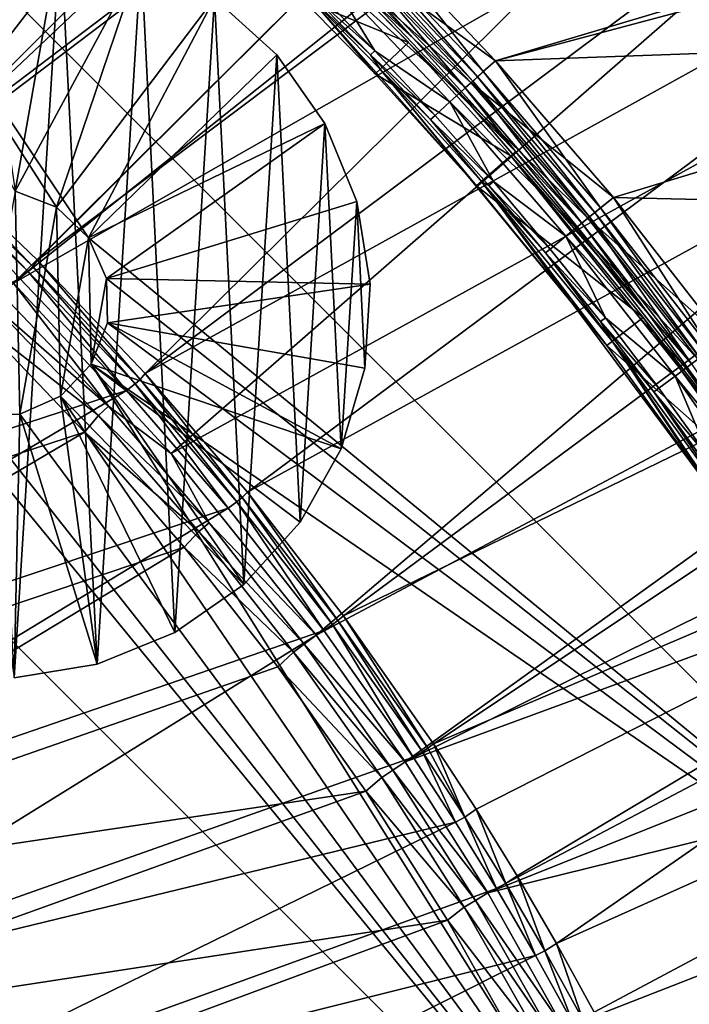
# Model space of a CAD drawing. Header units: metres. Extents: x -901 to 901, y -486 to 401.
# Tile 357 of 375: x 799 to 828, y 267 to 310. Entities that reach past the tile are written whole.
import ezdxf

# ---------------------------------------------------------------- set-up
doc = ezdxf.new("R2010")
doc.units = ezdxf.units.M

msp = doc.modelspace()

# ---------------------------------------------------------------- linework, layer by layer
at = {"layer": 'top'}
for points in [[(814.383911, 314.383911, -618), (819.858704, 308.633575, -618), (843.518005, 315.710266, -618)], [(843.518005, 315.710266, -618), (819.858704, 308.633575, -618), (848.189758, 309.654236, -618)], [(814.383911, 314.383911, -620), (844.025696, 315.076996, -620), (819.858704, 308.633575, -620)], [(844.025696, 315.076996, -620), (848.189758, 309.654205, -620), (819.858704, 308.633575, -620)], [(819.858704, 308.633575, -618), (814.383911, 314.383911, -618), (813.358765, 313.358795, -618.271973)], [(813.871338, 313.871368, -620.135986), (814.383911, 314.383911, -620), (819.316711, 308.15033, -620.135986)], [(814.383911, 314.383911, -620), (819.858704, 308.633575, -620), (819.316711, 308.15033, -620.135986)], [(813.637024, 313.637024, -620.301758), (813.871338, 313.871368, -620.135986), (819.071167, 307.927765, -620.301758)], [(813.871338, 313.871368, -620.135986), (819.316711, 308.15033, -620.135986), (819.071167, 307.927765, -620.301758)], [(813.11554, 313.11554, -621.115417), (813.428467, 313.428497, -620.525452), (818.52478, 307.432495, -621.115417)], [(813.428467, 313.428497, -620.525452), (813.637024, 313.637024, -620.301758), (818.852661, 307.729706, -620.525452)], [(813.428467, 313.428497, -620.525452), (818.852661, 307.729706, -620.525452), (818.52478, 307.432495, -621.115417)], [(813.637024, 313.637024, -620.301758), (819.071167, 307.927765, -620.301758), (818.852661, 307.729706, -620.525452)], [(818.779602, 307.663513, -618.271973), (813.358765, 313.358795, -618.271973), (812.890137, 312.890137, -618.603455)], [(816.232422, 309.621033, -621.825684), (812.975098, 312.975098, -621.825684), (813.11554, 313.11554, -621.115417)], [(818.52478, 307.432495, -621.115417), (816.232422, 309.621033, -621.825684), (813.11554, 313.11554, -621.115417)], [(819.858704, 308.633575, -618), (813.358765, 313.358795, -618.271973), (818.779602, 307.663513, -618.271973)], [(812.778687, 312.778717, -625), (816.030396, 309.43045, -625), (811.35907, 311.3591, -625)], [(818.288574, 307.218414, -618.603455), (812.890137, 312.890137, -618.603455), (812.473083, 312.473053, -619.050903)], [(812.778687, 312.778717, -625), (812.975098, 312.975098, -621.825684), (816.232422, 309.621033, -621.825684)], [(816.030396, 309.43045, -625), (812.778687, 312.778717, -625), (820.741821, 304.633453, -621.825684)], [(820.741821, 304.633453, -621.825684), (812.778687, 312.778717, -625), (816.232422, 309.621033, -621.825684)], [(818.779602, 307.663513, -618.271973), (812.890137, 312.890137, -618.603455), (818.288574, 307.218414, -618.603455)], [(812.473083, 312.473053, -619.050903), (811.847168, 311.847168, -620.230835), (814.55603, 309.070526, -620.230835)], [(818.288574, 307.218414, -618.603455), (812.473083, 312.473053, -619.050903), (817.851563, 306.822296, -619.050903)], [(817.851563, 306.822296, -619.050903), (812.473083, 312.473053, -619.050903), (814.55603, 309.070526, -620.230835)], [(814.55603, 309.070526, -620.230835), (811.847168, 311.847168, -620.230835), (811.660034, 311.660065, -620.924011)], [(811.35907, 311.3591, -625), (814.570129, 308.052704, -625), (811.566284, 311.566254, -621.651367)], [(816.030396, 309.43045, -625), (814.570129, 308.052704, -625), (811.35907, 311.3591, -625)], [(811.566284, 311.566254, -621.651367), (814.36438, 308.888062, -620.924011), (811.660034, 311.660065, -620.924011)], [(814.570129, 308.052704, -625), (819.015381, 303.136017, -625), (811.566284, 311.566254, -621.651367)], [(811.566284, 311.566254, -621.651367), (819.015381, 303.136017, -625), (814.783203, 308.253754, -621.651367)], [(811.566284, 311.566254, -621.651367), (814.783203, 308.253754, -621.651367), (814.36438, 308.888062, -620.924011)], [(811.660034, 311.660065, -620.924011), (814.36438, 308.888062, -620.924011), (814.55603, 309.070526, -620.230835)], [(820.741821, 304.633453, -621.825684), (816.232422, 309.621033, -621.825684), (818.52478, 307.432495, -621.115417)], [(819.858704, 308.633575, -618), (825.044739, 302.621552, -618), (848.189758, 309.654236, -618)], [(819.858704, 308.633575, -620), (848.189758, 309.654205, -620), (825.044739, 302.621552, -620)], [(848.189758, 309.654236, -618), (825.044739, 302.621552, -618), (853.575134, 301.958496, -618)], [(848.189758, 309.654205, -620), (853.575134, 301.958466, -620), (825.044739, 302.621552, -620)], [(816.030396, 309.43045, -625), (820.532043, 304.451477, -625), (814.570129, 308.052704, -625)], [(820.532043, 304.451477, -625), (816.030396, 309.43045, -625), (820.741821, 304.633453, -621.825684)], [(814.36438, 308.888062, -620.924011), (817.19574, 306.227844, -620.230835), (814.55603, 309.070526, -620.230835)], [(814.783203, 308.253754, -621.651367), (816.999634, 306.05014, -620.924011), (814.36438, 308.888062, -620.924011)], [(814.36438, 308.888062, -620.924011), (816.999634, 306.05014, -620.924011), (817.19574, 306.227844, -620.230835)], [(814.55603, 309.070526, -620.230835), (817.19574, 306.227844, -620.230835), (817.851563, 306.822296, -619.050903)], [(819.015381, 303.136017, -625), (824.75177, 296.118103, -625), (814.783203, 308.253754, -621.651367)], [(814.783203, 308.253754, -621.651367), (824.75177, 296.118103, -625), (819.236694, 303.327972, -621.651367)], [(814.783203, 308.253754, -621.651367), (819.236694, 303.327972, -621.651367), (816.999634, 306.05014, -620.924011)], [(825.044739, 302.621552, -618), (819.858704, 308.633575, -618), (818.779602, 307.663513, -618.271973)], [(819.316711, 308.15033, -620.135986), (819.858704, 308.633575, -620), (824.474792, 302.167938, -620.135986)], [(819.858704, 308.633575, -620), (825.044739, 302.621552, -620), (824.474792, 302.167938, -620.135986)], [(820.532043, 304.451477, -625), (819.015381, 303.136017, -625), (814.570129, 308.052704, -625)], [(818.852661, 307.729706, -620.525452), (819.071167, 307.927765, -620.301758), (823.990662, 301.770599, -620.525452)], [(819.071167, 307.927765, -620.301758), (819.316711, 308.15033, -620.135986), (824.218628, 301.957703, -620.301758)], [(819.071167, 307.927765, -620.301758), (824.218628, 301.957703, -620.301758), (823.990662, 301.770599, -620.525452)], [(819.316711, 308.15033, -620.135986), (824.474792, 302.167938, -620.135986), (824.218628, 301.957703, -620.301758)], [(823.91449, 301.708069, -618.271973), (818.779602, 307.663513, -618.271973), (818.288574, 307.218414, -618.603455)], [(818.52478, 307.432495, -621.115417), (818.852661, 307.729706, -620.525452), (823.648621, 301.489807, -621.115417)], [(823.648621, 301.489807, -621.115417), (820.741821, 304.633453, -621.825684), (818.52478, 307.432495, -621.115417)], [(825.044739, 302.621552, -618), (818.779602, 307.663513, -618.271973), (823.91449, 301.708069, -618.271973)], [(818.852661, 307.729706, -620.525452), (823.990662, 301.770599, -620.525452), (823.648621, 301.489807, -621.115417)], [(823.402161, 301.287567, -618.603455), (818.288574, 307.218414, -618.603455), (817.851563, 306.822296, -619.050903)], [(823.91449, 301.708069, -618.271973), (818.288574, 307.218414, -618.603455), (823.402161, 301.287567, -618.603455)], [(817.19574, 306.227844, -620.230835), (819.764832, 303.320984, -620.230835), (817.851563, 306.822296, -619.050903)], [(817.851563, 306.822296, -619.050903), (819.764832, 303.320984, -620.230835), (822.946289, 300.913361, -619.050903)], [(823.402161, 301.287567, -618.603455), (817.851563, 306.822296, -619.050903), (822.946289, 300.913361, -619.050903)], [(816.999634, 306.05014, -620.924011), (819.764832, 303.320984, -620.230835), (817.19574, 306.227844, -620.230835)], [(819.236694, 303.327972, -621.651367), (819.564514, 303.148132, -620.924011), (816.999634, 306.05014, -620.924011)], [(816.999634, 306.05014, -620.924011), (819.564514, 303.148132, -620.924011), (819.764832, 303.320984, -620.230835)], [(820.532043, 304.451477, -625), (826.342102, 297.343414, -625), (819.015381, 303.136017, -625)], [(820.532043, 304.451477, -625), (820.741821, 304.633453, -621.825684), (826.562134, 297.512909, -621.825684)], [(826.342102, 297.343414, -625), (820.532043, 304.451477, -625), (831.963074, 290.069305, -621.825684)], [(831.963074, 290.069305, -621.825684), (820.532043, 304.451477, -625), (826.562134, 297.512909, -621.825684)], [(826.562134, 297.512909, -621.825684), (820.741821, 304.633453, -621.825684), (823.648621, 301.489807, -621.115417)], [(826.342102, 297.343414, -625), (824.75177, 296.118103, -625), (819.015381, 303.136017, -625)], [(824.75177, 296.118103, -625), (830.07489, 288.78183, -625), (819.236694, 303.327972, -621.651367)], [(819.236694, 303.327972, -621.651367), (830.07489, 288.78183, -625), (824.983826, 296.296906, -621.651367)], [(819.564514, 303.148132, -620.924011), (819.236694, 303.327972, -621.651367), (822.057556, 300.183929, -620.924011)], [(819.236694, 303.327972, -621.651367), (824.983826, 296.296906, -621.651367), (822.057556, 300.183929, -620.924011)], [(819.564514, 303.148132, -620.924011), (822.262085, 300.351807, -620.230835), (819.764832, 303.320984, -620.230835)], [(822.057556, 300.183929, -620.924011), (822.262085, 300.351807, -620.230835), (819.564514, 303.148132, -620.924011)], [(819.764832, 303.320984, -620.230835), (822.262085, 300.351807, -620.230835), (822.946289, 300.913361, -619.050903)], [(829.929504, 296.362274, -618), (825.044739, 302.621552, -618), (823.91449, 301.708069, -618.271973)], [(824.474792, 302.167938, -620.135986), (825.044739, 302.621552, -620), (829.334656, 295.93924, -620.135986)], [(825.044739, 302.621552, -620), (853.575134, 301.958466, -620), (829.929504, 296.362274, -620)], [(825.044739, 302.621552, -620), (829.929504, 296.362274, -620), (829.334656, 295.93924, -620.135986)], [(825.044739, 302.621552, -618), (829.929504, 296.362274, -618), (853.575134, 301.958496, -618)], [(824.218628, 301.957703, -620.301758), (824.474792, 302.167938, -620.135986), (829.068542, 295.741821, -620.301758)], [(824.474792, 302.167938, -620.135986), (829.334656, 295.93924, -620.135986), (829.068542, 295.741821, -620.301758)], [(823.648621, 301.489807, -621.115417), (823.990662, 301.770599, -620.525452), (828.476257, 295.30246, -621.115417)], [(823.990662, 301.770599, -620.525452), (824.218628, 301.957703, -620.301758), (828.831665, 295.566101, -620.525452)], [(823.990662, 301.770599, -620.525452), (828.831665, 295.566101, -620.525452), (828.476257, 295.30246, -621.115417)], [(824.218628, 301.957703, -620.301758), (829.068542, 295.741821, -620.301758), (828.831665, 295.566101, -620.525452)], [(828.752502, 295.507385, -618.271973), (823.91449, 301.708069, -618.271973), (823.402161, 301.287567, -618.603455)], [(828.476257, 295.30246, -621.115417), (826.562134, 297.512909, -621.825684), (823.648621, 301.489807, -621.115417)], [(829.929504, 296.362274, -618), (823.91449, 301.708069, -618.271973), (828.752502, 295.507385, -618.271973)], [(822.946289, 300.913361, -619.050903), (822.262085, 300.351807, -620.230835), (824.686157, 297.322144, -620.230835)], [(828.220215, 295.112549, -618.603455), (823.402161, 301.287567, -618.603455), (822.946289, 300.913361, -619.050903)], [(828.220215, 295.112549, -618.603455), (822.946289, 300.913361, -619.050903), (827.746521, 294.761139, -619.050903)], [(827.746521, 294.761139, -619.050903), (822.946289, 300.913361, -619.050903), (824.686157, 297.322144, -620.230835)], [(828.752502, 295.507385, -618.271973), (823.402161, 301.287567, -618.603455), (828.220215, 295.112549, -618.603455)], [(822.262085, 300.351807, -620.230835), (822.057556, 300.183929, -620.924011), (824.686157, 297.322144, -620.230835)], [(824.686157, 297.322144, -620.230835), (822.057556, 300.183929, -620.924011), (824.477539, 297.159302, -620.924011)], [(822.057556, 300.183929, -620.924011), (824.983826, 296.296906, -621.651367), (824.477539, 297.159302, -620.924011)], [(831.963074, 290.069305, -621.825684), (826.562134, 297.512909, -621.825684), (828.476257, 295.30246, -621.115417)], [(824.686157, 297.322144, -620.230835), (824.477539, 297.159302, -620.924011), (827.035645, 294.233826, -620.230835)], [(824.477539, 297.159302, -620.924011), (824.983826, 296.296906, -621.651367), (826.82312, 294.076172, -620.924011)], [(827.035645, 294.233826, -620.230835), (824.477539, 297.159302, -620.924011), (826.82312, 294.076172, -620.924011)], [(827.746521, 294.761139, -619.050903), (824.686157, 297.322144, -620.230835), (827.035645, 294.233826, -620.230835)], [(826.342102, 297.343414, -625), (831.733643, 289.912872, -625), (824.75177, 296.118103, -625)], [(831.733643, 289.912872, -625), (826.342102, 297.343414, -625), (835.752502, 284.249634, -621.825684)], [(835.752502, 284.249634, -621.825684), (826.342102, 297.343414, -625), (831.963074, 290.069305, -621.825684)], [(831.733643, 289.912872, -625), (830.07489, 288.78183, -625), (824.75177, 296.118103, -625)], [(830.07489, 288.78183, -625), (833.810486, 283.044922, -625), (824.983826, 296.296906, -621.651367)], [(824.983826, 296.296906, -621.651367), (833.810486, 283.044922, -625), (830.316956, 288.946869, -621.651367)], [(824.983826, 296.296906, -621.651367), (830.316956, 288.946869, -621.651367), (826.82312, 294.076172, -620.924011)], [(833.282837, 289.076477, -618.271973), (828.752502, 295.507385, -618.271973), (828.220215, 295.112549, -618.603455)], [(832.731812, 288.708191, -618.603455), (828.220215, 295.112549, -618.603455), (827.746521, 294.761139, -619.050903)], [(833.282837, 289.076477, -618.271973), (828.220215, 295.112549, -618.603455), (832.731812, 288.708191, -618.603455)], [(827.746521, 294.761139, -619.050903), (827.035645, 294.233826, -620.230835), (829.309204, 291.088715, -620.230835)], [(832.731812, 288.708191, -618.603455), (827.746521, 294.761139, -619.050903), (832.241455, 288.380463, -619.050903)], [(832.241455, 288.380463, -619.050903), (827.746521, 294.761139, -619.050903), (829.309204, 291.088715, -620.230835)], [(829.309204, 291.088715, -620.230835), (827.035645, 294.233826, -620.230835), (826.82312, 294.076172, -620.924011)], [(826.82312, 294.076172, -620.924011), (830.316956, 288.946869, -621.651367), (829.092896, 290.93631, -620.924011)], [(826.82312, 294.076172, -620.924011), (829.092896, 290.93631, -620.924011), (829.309204, 291.088715, -620.230835)]]:
    msp.add_3dface(points, dxfattribs=at)
at = {"layer": 'top0'}
for points in [[(783.200378, 312.214813, -29.8034), (788.569824, 308.014862, -29.814909), (816.009277, 350.350189, -0.803848)], [(816.009277, 350.350189, -0.803848), (788.569824, 308.014862, -29.814909), (824.436707, 343.46109, -0.803848)], [(789.547852, 309.118988, -32.412781), (784.133118, 313.363251, -32.401356), (819.729187, 349.339935, -3.399924)], [(789.547852, 309.118988, -32.412781), (819.729187, 349.339935, -3.399924), (825.106689, 344.869415, -3.399924)], [(830.316345, 340.204407, -3.399924), (789.547852, 309.118988, -32.412781), (825.106689, 344.869415, -3.399924)], [(788.569824, 308.014862, -29.814909), (789.056396, 307.612732, -29.81592), (824.436707, 343.46109, -0.803848)], [(824.436707, 343.46109, -0.803848), (789.056396, 307.612732, -29.81592), (793.727417, 303.555023, -29.825321)], [(793.727417, 303.555023, -29.825321), (830.326965, 338.135101, -0.803848), (824.436707, 343.46109, -0.803848)], [(794.748962, 304.61557, -32.423145), (789.547852, 309.118988, -32.412781), (830.316345, 340.204407, -3.399924)], [(835.351196, 335.351196, -3.399924), (794.748962, 304.61557, -32.423145), (830.316345, 340.204407, -3.399924)], [(834.288086, 334.288086, -0.803848), (830.326965, 338.135101, -0.803848), (793.727417, 303.555023, -29.825321)], [(799.723877, 299.863464, -32.432468), (794.748962, 304.61557, -32.423145), (835.351196, 335.351196, -3.399924)], [(840.204407, 330.316376, -3.399924), (799.723877, 299.863464, -32.432468), (835.351196, 335.351196, -3.399924)], [(798.662537, 298.844513, -29.834656), (834.288086, 334.288086, -0.803848), (793.727417, 303.555023, -29.825321)], [(838.135071, 330.326935, -0.803848), (834.288086, 334.288086, -0.803848), (798.662537, 298.844513, -29.834656)], [(843.461121, 324.436737, -0.803848), (838.135071, 330.326935, -0.803848), (798.662537, 298.844513, -29.834656)], [(804.460876, 294.874146, -32.440762), (799.723877, 299.863464, -32.432468), (840.204407, 330.316376, -3.399924)], [(844.869385, 325.106689, -3.399924), (804.460876, 294.874146, -32.440762), (840.204407, 330.316376, -3.399924)], [(804.460876, 294.874146, -32.440762), (844.869385, 325.106689, -3.399924), (849.339966, 319.729187, -3.399924)], [(798.662537, 298.844513, -29.834656), (805.601135, 291.356323, -29.846647), (843.461121, 324.436737, -0.803848)], [(805.601135, 291.356323, -29.846647), (850.350159, 316.009277, -0.803848), (843.461121, 324.436737, -0.803848)], [(808.948486, 289.659393, -32.44804), (804.460876, 294.874146, -32.440762), (849.339966, 319.729187, -3.399924)], [(808.948486, 289.659393, -32.44804), (849.339966, 319.729187, -3.399924), (853.609985, 314.191132, -3.399924)], [(805.601135, 291.356323, -29.846647), (811.974487, 283.371185, -29.856339), (850.350159, 316.009277, -0.803848)], [(811.974487, 283.371185, -29.856339), (856.742371, 307.198944, -0.803848), (850.350159, 316.009277, -0.803848)], [(813.175964, 284.231598, -32.454315), (808.948486, 289.659393, -32.44804), (853.609985, 314.191132, -3.399924)], [(813.175964, 284.231598, -32.454315), (853.609985, 314.191132, -3.399924), (859.015991, 306.518616, -3.399924)], [(811.974487, 283.371185, -29.856339), (815.884094, 277.801331, -29.861549), (856.742371, 307.198944, -0.803848)], [(815.884094, 277.801331, -29.861549), (861.217468, 300.325409, -0.803848), (856.742371, 307.198944, -0.803848)], [(817.13324, 278.603821, -32.459595), (813.175964, 284.231598, -32.454315), (859.015991, 306.518616, -3.399924)], [(817.13324, 278.603821, -32.459595), (859.015991, 306.518616, -3.399924), (864.016663, 298.623444, -3.399924)], [(794.348267, 304.093903, -32.93401), (794.556824, 304.322327, -32.655849), (799.303101, 299.376099, -32.931019)], [(794.556824, 304.322327, -32.655849), (794.748962, 304.61557, -32.423145), (799.518677, 299.590424, -32.659813)], [(794.556824, 304.322327, -32.655849), (799.518677, 299.590424, -32.659813), (799.303101, 299.376099, -32.931019)], [(794.748962, 304.61557, -32.423145), (799.723877, 299.863464, -32.432468), (799.518677, 299.590424, -32.659813)], [(799.303101, 299.376099, -32.931019), (798.925476, 299.069489, -33.584396), (794.348267, 304.093903, -32.93401)], [(861.217468, 300.325409, -0.803848), (815.884094, 277.801331, -29.861549), (864.093689, 295.533813, -0.803848)], [(799.303101, 299.376099, -32.931019), (799.518677, 299.590424, -32.659813), (804.019409, 294.419617, -32.928356)], [(799.518677, 299.590424, -32.659813), (799.723877, 299.863464, -32.432468), (804.241577, 294.620056, -32.663368)], [(799.518677, 299.590424, -32.659813), (804.241577, 294.620056, -32.663368), (804.019409, 294.419617, -32.928356)], [(799.723877, 299.863464, -32.432468), (804.460876, 294.874146, -32.440762), (804.241577, 294.620056, -32.663368)], [(803.635864, 294.129944, -33.565834), (798.925476, 299.069489, -33.584396), (799.303101, 299.376099, -32.931019)], [(804.019409, 294.419617, -32.928356), (803.635864, 294.129944, -33.565834), (799.303101, 299.376099, -32.931019)], [(798.925476, 299.069489, -33.584396), (803.635864, 294.129944, -33.565834), (773.201111, 284.199371, -86.173347)], [(802.841125, 293.441956, -30.288921), (798.662537, 298.844513, -29.834656), (798.161804, 298.345795, -30.289949)], [(805.601135, 291.356323, -29.846647), (798.662537, 298.844513, -29.834656), (802.841125, 293.441956, -30.288921)], [(802.841125, 293.441956, -30.288921), (798.161804, 298.345795, -30.289949), (797.729675, 297.91571, -30.83387)], [(819.007507, 275.719055, -32.461868), (817.13324, 278.603821, -32.459595), (864.016663, 298.623444, -3.399924)], [(864.016663, 298.623444, -3.399924), (820.81073, 272.789337, -32.463894), (819.007507, 275.719055, -32.461868)], [(822.541809, 269.816437, -32.465672), (820.81073, 272.789337, -32.463894), (864.016663, 298.623444, -3.399924)], [(868.623962, 290.492249, -3.399924), (822.541809, 269.816437, -32.465672), (864.016663, 298.623444, -3.399924)], [(797.729675, 297.91571, -30.83387), (797.176025, 297.135712, -32.140564), (802.395508, 293.039734, -30.82016)], [(802.395508, 293.039734, -30.82016), (802.841125, 293.441956, -30.288921), (797.729675, 297.91571, -30.83387)], [(801.793823, 292.305786, -32.095432), (797.176025, 297.135712, -32.140564), (771.153809, 282.287537, -85.019493)], [(797.176025, 297.135712, -32.140564), (801.793823, 292.305786, -32.095432), (802.395508, 293.039734, -30.82016)], [(815.884094, 277.801331, -29.861549), (819.514832, 272.042908, -29.865801), (864.093689, 295.533813, -0.803848)], [(864.093689, 295.533813, -0.803848), (819.514832, 272.042908, -29.865801), (866.673462, 290.941956, -0.803848)], [(804.241577, 294.620056, -32.663368), (804.460876, 294.874146, -32.440762), (808.715515, 289.423645, -32.666519)], [(804.460876, 294.874146, -32.440762), (808.948486, 289.659393, -32.44804), (808.715515, 289.423645, -32.666519)], [(808.098511, 288.964691, -33.549595), (803.635864, 294.129944, -33.565834), (804.019409, 294.419617, -32.928356)], [(804.019409, 294.419617, -32.928356), (804.241577, 294.620056, -32.663368), (808.487122, 289.236847, -32.926025)], [(808.487122, 289.236847, -32.926025), (808.098511, 288.964691, -33.549595), (804.019409, 294.419617, -32.928356)], [(804.241577, 294.620056, -32.663368), (808.715515, 289.423645, -32.666519), (808.487122, 289.236847, -32.926025)], [(773.201111, 284.199371, -86.173347), (803.635864, 294.129944, -33.565834), (777.82782, 278.822815, -86.135628)], [(803.635864, 294.129944, -33.565834), (808.098511, 288.964691, -33.549595), (777.82782, 278.822815, -86.135628)], [(807.270691, 288.314423, -30.287998), (802.841125, 293.441956, -30.288921), (802.395508, 293.039734, -30.82016)], [(807.270691, 288.314423, -30.287998), (805.601135, 291.356323, -29.846647), (802.841125, 293.441956, -30.288921)], [(802.395508, 293.039734, -30.82016), (801.793823, 292.305786, -32.095432), (806.812439, 287.939575, -30.808117)], [(806.812439, 287.939575, -30.808117), (807.270691, 288.314423, -30.287998), (802.395508, 293.039734, -30.82016)], [(775.729065, 276.970154, -84.958496), (801.793823, 292.305786, -32.095432), (771.153809, 282.287537, -85.019493)], [(806.169006, 287.251801, -32.056137), (801.793823, 292.305786, -32.095432), (775.729065, 276.970154, -84.958496)], [(801.793823, 292.305786, -32.095432), (806.169006, 287.251801, -32.056137), (806.812439, 287.939575, -30.808117)], [(811.974487, 283.371185, -29.856339), (805.601135, 291.356323, -29.846647), (807.270691, 288.314423, -30.287998)], [(819.514832, 272.042908, -29.865801), (870.017395, 284.498688, -0.803848), (866.673462, 290.941956, -0.803848)], [(868.623962, 290.492249, -3.399924), (824.199768, 266.802155, -32.467205), (822.541809, 269.816437, -32.465672)], [(825.783569, 263.74826, -32.468487), (824.199768, 266.802155, -32.467205), (868.623962, 290.492249, -3.399924)], [(872.828491, 282.140686, -3.399924), (825.783569, 263.74826, -32.468487), (868.623962, 290.492249, -3.399924)], [(808.715515, 289.423645, -32.666519), (808.948486, 289.659393, -32.44804), (812.931091, 284.01416, -32.669254)], [(808.948486, 289.659393, -32.44804), (813.175964, 284.231598, -32.454315), (812.931091, 284.01416, -32.669254)], [(812.302551, 283.58609, -33.535637), (808.098511, 288.964691, -33.549595), (808.487122, 289.236847, -32.926025)], [(808.487122, 289.236847, -32.926025), (808.715515, 289.423645, -32.666519), (812.696838, 283.84082, -32.924019)], [(812.696838, 283.84082, -32.924019), (812.302551, 283.58609, -33.535637), (808.487122, 289.236847, -32.926025)], [(808.715515, 289.423645, -32.666519), (812.931091, 284.01416, -32.669254), (812.696838, 283.84082, -32.924019)], [(777.82782, 278.822815, -86.135628), (808.098511, 288.964691, -33.549595), (782.183777, 273.222198, -86.098938)], [(808.098511, 288.964691, -33.549595), (812.302551, 283.58609, -33.535637), (782.183777, 273.222198, -86.098938)], [(811.441833, 282.975891, -30.287184), (807.270691, 288.314423, -30.287998), (806.812439, 287.939575, -30.808117)], [(811.441833, 282.975891, -30.287184), (811.974487, 283.371185, -29.856339), (807.270691, 288.314423, -30.287998)], [(806.812439, 287.939575, -30.808117), (806.169006, 287.251801, -32.056137), (810.971741, 282.628052, -30.79775)], [(810.971741, 282.628052, -30.79775), (811.441833, 282.975891, -30.287184), (806.812439, 287.939575, -30.808117)], [(780.032227, 271.43042, -84.902359), (806.169006, 287.251801, -32.056137), (775.729065, 276.970154, -84.958496)], [(780.032227, 271.43042, -84.902359), (810.291565, 281.983398, -32.022514), (806.169006, 287.251801, -32.056137)], [(806.169006, 287.251801, -32.056137), (810.291565, 281.983398, -32.022514), (810.971741, 282.628052, -30.79775)], [(819.514832, 272.042908, -29.865801), (822.860046, 266.103302, -29.869116), (870.017395, 284.498688, -0.803848)], [(822.860046, 266.103302, -29.869116), (825.802856, 260.232513, -29.871416), (870.017395, 284.498688, -0.803848)], [(870.017395, 284.498688, -0.803848), (825.802856, 260.232513, -29.871416), (874.420105, 274.93988, -0.803848)], [(812.696838, 283.84082, -32.924019), (812.931091, 284.01416, -32.669254), (816.639038, 278.244476, -32.92234)], [(812.931091, 284.01416, -32.669254), (813.175964, 284.231598, -32.454315), (816.878845, 278.404541, -32.671566)], [(812.931091, 284.01416, -32.669254), (816.878845, 278.404541, -32.671566), (816.639038, 278.244476, -32.92234)], [(813.175964, 284.231598, -32.454315), (817.13324, 278.603821, -32.459595), (816.878845, 278.404541, -32.671566)], [(782.183777, 273.222198, -86.098938), (812.302551, 283.58609, -33.535637), (786.258789, 267.410614, -86.06353)], [(812.302551, 283.58609, -33.535637), (816.237732, 278.007172, -33.523922), (786.258789, 267.410614, -86.06353)], [(816.237732, 278.007172, -33.523922), (812.302551, 283.58609, -33.535637), (812.696838, 283.84082, -32.924019)], [(816.639038, 278.244476, -32.92234), (816.237732, 278.007172, -33.523922), (812.696838, 283.84082, -32.924019)], [(815.884094, 277.801331, -29.861549), (811.974487, 283.371185, -29.856339), (811.441833, 282.975891, -30.287184)], [(815.345825, 277.43924, -30.286488), (811.441833, 282.975891, -30.287184), (810.971741, 282.628052, -30.79775)], [(815.345825, 277.43924, -30.286488), (815.884094, 277.801331, -29.861549), (811.441833, 282.975891, -30.287184)], [(810.971741, 282.628052, -30.79775), (810.291565, 281.983398, -32.022514), (814.864502, 277.118073, -30.789059)], [(814.864502, 277.118073, -30.789059), (815.345825, 277.43924, -30.286488), (810.971741, 282.628052, -30.79775)], [(814.151367, 276.510223, -31.994404), (810.291565, 281.983398, -32.022514), (780.032227, 271.43042, -84.902359)], [(810.291565, 281.983398, -32.022514), (814.151367, 276.510223, -31.994404), (814.864502, 277.118073, -30.789059)], [(827.292175, 260.656525, -32.469524), (825.783569, 263.74826, -32.468487), (872.828491, 282.140686, -3.399924)], [(828.724792, 257.528839, -32.47031), (827.292175, 260.656525, -32.469524), (872.828491, 282.140686, -3.399924)], [(816.878845, 278.404541, -32.671566), (818.506836, 275.375275, -32.921627), (816.639038, 278.244476, -32.92234)], [(816.878845, 278.404541, -32.671566), (817.13324, 278.603821, -32.459595), (818.506836, 275.375275, -32.921627)], [(817.13324, 278.603821, -32.459595), (819.007507, 275.719055, -32.461868), (818.506836, 275.375275, -32.921627)], [(786.258789, 267.410614, -86.06353), (816.237732, 278.007172, -33.523922), (818.101379, 275.146729, -33.518887)], [(818.101379, 275.146729, -33.518887), (816.237732, 278.007172, -33.523922), (816.639038, 278.244476, -32.92234)], [(818.506836, 275.375275, -32.921627), (818.101379, 275.146729, -33.518887), (816.639038, 278.244476, -32.92234)], [(819.514832, 272.042908, -29.865801), (815.884094, 277.801331, -29.861549), (815.345825, 277.43924, -30.286488)], [(814.864502, 277.118073, -30.789059), (814.151367, 276.510223, -31.994404), (818.481995, 271.422455, -30.782051)], [(818.973938, 271.717194, -30.285915), (815.345825, 277.43924, -30.286488), (814.864502, 277.118073, -30.789059)], [(818.481995, 271.422455, -30.782051), (818.973938, 271.717194, -30.285915), (814.864502, 277.118073, -30.789059)], [(818.973938, 271.717194, -30.285915), (819.514832, 272.042908, -29.865801), (815.345825, 277.43924, -30.286488)], [(784.054077, 265.684509, -84.85125), (814.151367, 276.510223, -31.994404), (780.032227, 271.43042, -84.902359)], [(817.738281, 270.841949, -31.971643), (814.151367, 276.510223, -31.994404), (784.054077, 265.684509, -84.85125)], [(814.151367, 276.510223, -31.994404), (817.738281, 270.841949, -31.971643), (818.481995, 271.422455, -30.782051)], [(819.894226, 272.241241, -33.514404), (818.101379, 275.146729, -33.518887), (818.506836, 275.375275, -32.921627)], [(818.506836, 275.375275, -32.921627), (819.007507, 275.719055, -32.461868), (820.30426, 272.460907, -32.92099)], [(820.30426, 272.460907, -32.92099), (819.894226, 272.241241, -33.514404), (818.506836, 275.375275, -32.921627)], [(819.007507, 275.719055, -32.461868), (820.81073, 272.789337, -32.463894), (820.30426, 272.460907, -32.92099)], [(786.258789, 267.410614, -86.06353), (818.101379, 275.146729, -33.518887), (790.043335, 261.401642, -86.029663)], [(818.101379, 275.146729, -33.518887), (819.894226, 272.241241, -33.514404), (790.043335, 261.401642, -86.029663)], [(825.802856, 260.232513, -29.871416), (828.644226, 253.807495, -29.872879), (874.420105, 274.93988, -0.803848)], [(820.30426, 272.460907, -32.92099), (820.81073, 272.789337, -32.463894), (822.03009, 269.50296, -32.920437)], [(820.81073, 272.789337, -32.463894), (822.541809, 269.816437, -32.465672), (822.03009, 269.50296, -32.920437)], [(821.615234, 269.292542, -33.510471), (819.894226, 272.241241, -33.514404), (820.30426, 272.460907, -32.92099)], [(822.03009, 269.50296, -32.920437), (821.615234, 269.292542, -33.510471), (820.30426, 272.460907, -32.92099)], [(790.043335, 261.401642, -86.029663), (819.894226, 272.241241, -33.514404), (821.615234, 269.292542, -33.510471)], [(822.860046, 266.103302, -29.869116), (819.514832, 272.042908, -29.865801), (818.973938, 271.717194, -30.285915)], [(818.481995, 271.422455, -30.782051), (817.738281, 270.841949, -31.971643), (821.815308, 265.554016, -30.776731)], [(822.317505, 265.82254, -30.285471), (818.973938, 271.717194, -30.285915), (818.481995, 271.422455, -30.782051)], [(821.815308, 265.554016, -30.776731), (822.317505, 265.82254, -30.285471), (818.481995, 271.422455, -30.782051)], [(822.317505, 265.82254, -30.285471), (822.860046, 266.103302, -29.869116), (818.973938, 271.717194, -30.285915)], [(787.7854, 259.748688, -84.805344), (817.738281, 270.841949, -31.971643), (784.054077, 265.684509, -84.85125)], [(821.042419, 264.988892, -31.954088), (817.738281, 270.841949, -31.971643), (787.7854, 259.748688, -84.805344)], [(817.738281, 270.841949, -31.971643), (821.042419, 264.988892, -31.954088), (821.815308, 265.554016, -30.776731)], [(822.03009, 269.50296, -32.920437), (822.541809, 269.816437, -32.465672), (823.683167, 266.503082, -32.919968)], [(822.541809, 269.816437, -32.465672), (824.199768, 266.802155, -32.467205), (823.683167, 266.503082, -32.919968)], [(790.043335, 261.401642, -86.029663), (821.615234, 269.292542, -33.510471), (793.528625, 255.209305, -85.997589)], [(821.615234, 269.292542, -33.510471), (823.263306, 266.302399, -33.507084), (793.528625, 255.209305, -85.997589)], [(823.263306, 266.302399, -33.507084), (821.615234, 269.292542, -33.510471), (822.03009, 269.50296, -32.920437)], [(823.683167, 266.503082, -32.919968), (823.263306, 266.302399, -33.507084), (822.03009, 269.50296, -32.920437)]]:
    msp.add_3dface(points, dxfattribs=at)
at = {"layer": 'top0123'}
for points in [[(842.416443, 267.573547, -540), (801.964233, 300.846802, -540), (787.56366, 322.426361, -540)], [(801.964233, 300.846802, -540), (800.555054, 302.195801, -540), (787.56366, 322.426361, -540)], [(787.56366, 322.426361, -540), (800.555054, 302.195801, -540), (798.736938, 302.902832, -540)], [(842.416443, 267.573547, -520), (842.416443, 267.573547, -540), (787.56366, 322.426361, -520)], [(842.416443, 267.573547, -540), (787.56366, 322.426361, -540), (787.56366, 322.426361, -520)], [(798.736938, 302.902832, -520), (800.555054, 302.195801, -520), (787.56366, 322.426361, -520)], [(800.555054, 302.195801, -520), (801.964233, 300.846802, -520), (787.56366, 322.426361, -520)], [(787.56366, 322.426361, -520), (801.964233, 300.846802, -520), (842.416443, 267.573547, -520)], [(800.733948, 314.228455, -630.000183), (798.691223, 281.499634, -630.000183), (797.046265, 314.458618, -630.000183)], [(798.736938, 302.902832, -595), (800.733948, 314.228455, -595.000183), (797.046265, 314.458618, -595.000183)], [(802.337585, 282.095825, -630.000183), (798.691223, 281.499634, -630.000183), (800.733948, 314.228455, -630.000183)], [(804.277893, 313.183502, -595.000183), (800.733948, 314.228455, -595.000183), (798.736938, 302.902832, -595)], [(804.277893, 313.183502, -630.000183), (802.337585, 282.095825, -630.000183), (800.733948, 314.228455, -630.000183)], [(800.555054, 302.195801, -595), (804.277893, 313.183502, -595.000183), (798.736938, 302.902832, -595)], [(807.500488, 311.376099, -595.000183), (804.277893, 313.183502, -595.000183), (800.555054, 302.195801, -595)], [(805.759949, 283.488495, -630.000183), (802.337585, 282.095825, -630.000183), (804.277893, 313.183502, -630.000183)], [(807.500488, 311.376099, -630.000183), (805.759949, 283.488495, -630.000183), (804.277893, 313.183502, -630.000183)], [(801.964233, 300.846802, -595), (807.500488, 311.376099, -595.000183), (800.555054, 302.195801, -595)], [(801.964233, 300.846802, -595), (810.240112, 308.896942, -595.000183), (807.500488, 311.376099, -595.000183)], [(808.78656, 285.607758, -630.000183), (805.759949, 283.488495, -630.000183), (807.500488, 311.376099, -630.000183)], [(810.240112, 308.896942, -630.000183), (807.500488, 311.376099, -630.000183), (810.240112, 308.896942, -595.000183)], [(807.500488, 311.376099, -630.000183), (807.500488, 311.376099, -595.000183), (810.240112, 308.896942, -595.000183)], [(810.240112, 308.896942, -630.000183), (808.78656, 285.607758, -630.000183), (807.500488, 311.376099, -630.000183)], [(812.359375, 305.870331, -595.000183), (810.240112, 308.896942, -595.000183), (801.964233, 300.846802, -595)], [(811.265747, 288.347351, -630.000183), (808.78656, 285.607758, -630.000183), (810.240112, 308.896942, -630.000183)], [(812.359375, 305.870331, -630.000183), (810.240112, 308.896942, -630.000183), (812.359375, 305.870331, -595.000183)], [(810.240112, 308.896942, -630.000183), (810.240112, 308.896942, -595.000183), (812.359375, 305.870331, -595.000183)], [(812.359375, 305.870331, -630.000183), (811.265747, 288.347351, -630.000183), (810.240112, 308.896942, -630.000183)], [(773.421509, 308.284241, -540), (795.182434, 293.762482, -540), (828.274353, 253.431412, -540)], [(828.274353, 253.431412, -520), (773.421509, 308.284241, -520), (828.274353, 253.431412, -540)], [(773.421509, 308.284241, -520), (773.421509, 308.284241, -540), (828.274353, 253.431412, -540)], [(828.274353, 253.431412, -520), (795.182434, 293.762482, -520), (773.421509, 308.284241, -520)], [(802.749878, 299.061249, -595), (812.359375, 305.870331, -595.000183), (801.964233, 300.846802, -595)], [(802.749878, 299.061249, -595), (813.752075, 302.447998, -595.000183), (812.359375, 305.870331, -595.000183)], [(813.07312, 291.569977, -630.000183), (811.265747, 288.347351, -630.000183), (812.359375, 305.870331, -630.000183)], [(813.752075, 302.447998, -630.000183), (812.359375, 305.870331, -630.000183), (813.752075, 302.447998, -595.000183)], [(812.359375, 305.870331, -630.000183), (812.359375, 305.870331, -595.000183), (813.752075, 302.447998, -595.000183)], [(813.752075, 302.447998, -630.000183), (813.07312, 291.569977, -630.000183), (812.359375, 305.870331, -630.000183)], [(798.950867, 293.097992, -54), (798.736938, 302.902832, -54), (797.000549, 293.05545, -54)], [(800.555054, 302.195801, -595), (798.736938, 302.902832, -595), (800.555054, 302.195801, -540)], [(798.736938, 302.902832, -595), (798.736938, 302.902832, -540), (800.555054, 302.195801, -540)], [(800.555054, 302.195801, -520), (798.736938, 302.902832, -520), (800.555054, 302.195801, -54)], [(798.736938, 302.902832, -520), (798.736938, 302.902832, -54), (800.555054, 302.195801, -54)], [(800.555054, 302.195801, -54), (798.736938, 302.902832, -54), (798.950867, 293.097992, -54)], [(800.73645, 293.883667, -54), (800.555054, 302.195801, -54), (798.950867, 293.097992, -54)], [(801.964233, 300.846802, -595), (800.555054, 302.195801, -595), (801.964233, 300.846802, -540)], [(800.555054, 302.195801, -595), (800.555054, 302.195801, -540), (801.964233, 300.846802, -540)], [(801.964233, 300.846802, -520), (800.555054, 302.195801, -520), (801.964233, 300.846802, -54)], [(800.555054, 302.195801, -520), (800.555054, 302.195801, -54), (801.964233, 300.846802, -54)], [(801.964233, 300.846802, -54), (800.555054, 302.195801, -54), (800.73645, 293.883667, -54)], [(814.348267, 298.801605, -595.000183), (813.752075, 302.447998, -595.000183), (802.749878, 299.061249, -595)], [(814.118103, 295.113953, -630.000183), (813.07312, 291.569977, -630.000183), (813.752075, 302.447998, -630.000183)], [(814.348267, 298.801605, -630.000183), (813.752075, 302.447998, -630.000183), (814.348267, 298.801605, -595.000183)], [(813.752075, 302.447998, -630.000183), (813.752075, 302.447998, -595.000183), (814.348267, 298.801605, -595.000183)], [(814.348267, 298.801605, -630.000183), (814.118103, 295.113953, -630.000183), (813.752075, 302.447998, -630.000183)], [(802.085388, 295.292816, -54), (801.964233, 300.846802, -54), (800.73645, 293.883667, -54)], [(802.749878, 299.061249, -540), (801.964233, 300.846802, -540), (842.416443, 267.573547, -540)], [(802.749878, 299.061249, -595), (801.964233, 300.846802, -595), (802.749878, 299.061249, -540)], [(801.964233, 300.846802, -595), (801.964233, 300.846802, -540), (802.749878, 299.061249, -540)], [(802.749878, 299.061249, -520), (801.964233, 300.846802, -520), (802.749878, 299.061249, -54)], [(801.964233, 300.846802, -520), (801.964233, 300.846802, -54), (802.749878, 299.061249, -54)], [(802.749878, 299.061249, -54), (801.964233, 300.846802, -54), (802.085388, 295.292816, -54)], [(801.964233, 300.846802, -520), (802.749878, 299.061249, -520), (842.416443, 267.573547, -520)], [(802.792419, 297.110962, -54), (802.749878, 299.061249, -54), (802.085388, 295.292816, -54)], [(802.792419, 297.110962, -540), (802.749878, 299.061249, -540), (842.416443, 267.573547, -540)], [(802.792419, 297.110962, -595), (802.749878, 299.061249, -595), (802.792419, 297.110962, -540)], [(802.749878, 299.061249, -595), (802.749878, 299.061249, -540), (802.792419, 297.110962, -540)], [(802.792419, 297.110962, -595), (814.348267, 298.801605, -595.000183), (802.749878, 299.061249, -595)], [(802.792419, 297.110962, -520), (802.749878, 299.061249, -520), (802.792419, 297.110962, -54)], [(802.749878, 299.061249, -520), (802.749878, 299.061249, -54), (802.792419, 297.110962, -54)], [(842.416443, 267.573547, -520), (802.749878, 299.061249, -520), (802.792419, 297.110962, -520)], [(814.118103, 295.113953, -595.000183), (814.348267, 298.801605, -595.000183), (802.792419, 297.110962, -595)], [(814.118103, 295.113953, -630.000183), (814.348267, 298.801605, -630.000183), (814.118103, 295.113953, -595.000183)], [(814.348267, 298.801605, -630.000183), (814.348267, 298.801605, -595.000183), (814.118103, 295.113953, -595.000183)], [(802.085388, 295.292816, -540), (802.792419, 297.110962, -540), (842.416443, 267.573547, -540)], [(802.085388, 295.292816, -595), (802.792419, 297.110962, -595), (802.085388, 295.292816, -540)], [(802.792419, 297.110962, -595), (802.792419, 297.110962, -540), (802.085388, 295.292816, -540)], [(802.792419, 297.110962, -595), (802.085388, 295.292816, -595), (813.07312, 291.569977, -595.000183)], [(802.085388, 295.292816, -520), (802.792419, 297.110962, -520), (802.085388, 295.292816, -54)], [(802.792419, 297.110962, -520), (802.792419, 297.110962, -54), (802.085388, 295.292816, -54)], [(802.792419, 297.110962, -520), (802.085388, 295.292816, -520), (842.416443, 267.573547, -520)], [(813.07312, 291.569977, -595.000183), (814.118103, 295.113953, -595.000183), (802.792419, 297.110962, -595)], [(828.274353, 253.431412, -540), (800.73645, 293.883667, -540), (802.085388, 295.292816, -540)], [(800.73645, 293.883667, -595), (802.085388, 295.292816, -595), (800.73645, 293.883667, -540)], [(802.085388, 295.292816, -595), (802.085388, 295.292816, -540), (800.73645, 293.883667, -540)], [(800.73645, 293.883667, -595), (808.78656, 285.607758, -595.000183), (802.085388, 295.292816, -595)], [(800.73645, 293.883667, -520), (802.085388, 295.292816, -520), (800.73645, 293.883667, -54)], [(802.085388, 295.292816, -520), (802.085388, 295.292816, -54), (800.73645, 293.883667, -54)], [(802.085388, 295.292816, -520), (800.73645, 293.883667, -520), (828.274353, 253.431412, -520)], [(842.416443, 267.573547, -540), (828.274353, 253.431412, -540), (802.085388, 295.292816, -540)], [(808.78656, 285.607758, -595.000183), (811.265747, 288.347351, -595.000183), (802.085388, 295.292816, -595)], [(802.085388, 295.292816, -595), (811.265747, 288.347351, -595.000183), (813.07312, 291.569977, -595.000183)], [(802.085388, 295.292816, -520), (828.274353, 253.431412, -520), (842.416443, 267.573547, -520)], [(814.118103, 295.113953, -595.000183), (813.07312, 291.569977, -595.000183), (814.118103, 295.113953, -630.000183)], [(813.07312, 291.569977, -595.000183), (813.07312, 291.569977, -630.000183), (814.118103, 295.113953, -630.000183)], [(795.182434, 293.762482, -540), (797.000549, 293.05545, -540), (828.274353, 253.431412, -540)], [(797.000549, 293.05545, -520), (795.182434, 293.762482, -520), (828.274353, 253.431412, -520)], [(798.950867, 293.097992, -540), (800.73645, 293.883667, -540), (828.274353, 253.431412, -540)], [(798.950867, 293.097992, -595), (800.73645, 293.883667, -595), (798.950867, 293.097992, -540)], [(800.73645, 293.883667, -595), (800.73645, 293.883667, -540), (798.950867, 293.097992, -540)], [(798.950867, 293.097992, -595), (802.337585, 282.095825, -595.000183), (800.73645, 293.883667, -595)], [(798.950867, 293.097992, -520), (800.73645, 293.883667, -520), (798.950867, 293.097992, -54)], [(800.73645, 293.883667, -520), (800.73645, 293.883667, -54), (798.950867, 293.097992, -54)], [(800.73645, 293.883667, -520), (798.950867, 293.097992, -520), (828.274353, 253.431412, -520)], [(802.337585, 282.095825, -595.000183), (805.759949, 283.488495, -595.000183), (800.73645, 293.883667, -595)], [(800.73645, 293.883667, -595), (805.759949, 283.488495, -595.000183), (808.78656, 285.607758, -595.000183)], [(828.274353, 253.431412, -540), (797.000549, 293.05545, -540), (798.950867, 293.097992, -540)], [(797.000549, 293.05545, -595), (798.950867, 293.097992, -595), (797.000549, 293.05545, -540)], [(798.950867, 293.097992, -595), (798.950867, 293.097992, -540), (797.000549, 293.05545, -540)], [(797.000549, 293.05545, -595), (798.691223, 281.499634, -595.000183), (798.950867, 293.097992, -595)], [(797.000549, 293.05545, -520), (798.950867, 293.097992, -520), (797.000549, 293.05545, -54)], [(798.950867, 293.097992, -520), (798.950867, 293.097992, -54), (797.000549, 293.05545, -54)], [(798.950867, 293.097992, -520), (797.000549, 293.05545, -520), (828.274353, 253.431412, -520)], [(798.691223, 281.499634, -595.000183), (802.337585, 282.095825, -595.000183), (798.950867, 293.097992, -595)], [(813.07312, 291.569977, -595.000183), (811.265747, 288.347351, -595.000183), (813.07312, 291.569977, -630.000183)], [(811.265747, 288.347351, -595.000183), (811.265747, 288.347351, -630.000183), (813.07312, 291.569977, -630.000183)], [(811.265747, 288.347351, -595.000183), (808.78656, 285.607758, -595.000183), (811.265747, 288.347351, -630.000183)], [(808.78656, 285.607758, -595.000183), (808.78656, 285.607758, -630.000183), (811.265747, 288.347351, -630.000183)], [(808.78656, 285.607758, -595.000183), (805.759949, 283.488495, -595.000183), (808.78656, 285.607758, -630.000183)], [(805.759949, 283.488495, -595.000183), (805.759949, 283.488495, -630.000183), (808.78656, 285.607758, -630.000183)], [(805.759949, 283.488495, -595.000183), (802.337585, 282.095825, -595.000183), (805.759949, 283.488495, -630.000183)], [(802.337585, 282.095825, -595.000183), (802.337585, 282.095825, -630.000183), (805.759949, 283.488495, -630.000183)], [(802.337585, 282.095825, -595.000183), (798.691223, 281.499634, -595.000183), (802.337585, 282.095825, -630.000183)], [(798.691223, 281.499634, -595.000183), (798.691223, 281.499634, -630.000183), (802.337585, 282.095825, -630.000183)], [(831.724182, 249.497604, -540), (828.274353, 253.431412, -540), (842.416443, 267.573547, -540)], [(842.416443, 267.573547, -520), (828.274353, 253.431412, -520), (831.724182, 249.497604, -520)]]:
    msp.add_3dface(points, dxfattribs=at)

doc.saveas('drawing.dxf')
